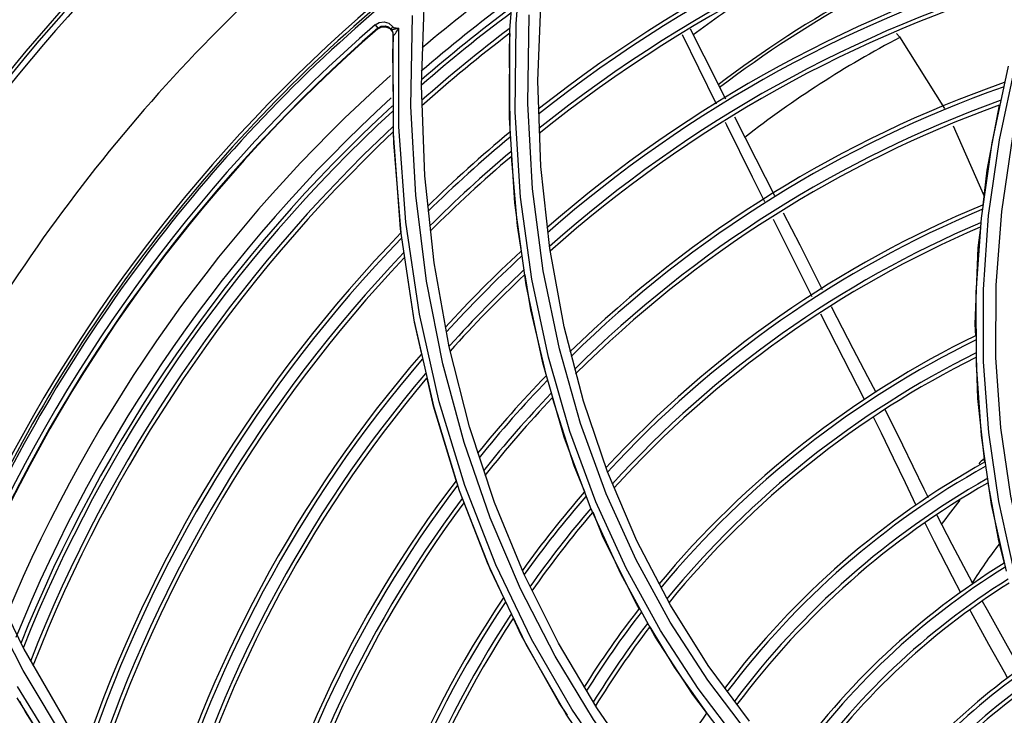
# Model space of a CAD drawing. Extents: x 40.7 to 137.4, y -250.8 to -221.5.
# Tile 288 of 320: x 122.9408 to 123.0647, y -237.8882 to -237.8006. Entities that reach past the tile are written whole.
import ezdxf

# ---------------------------------------------------------------- set-up
doc = ezdxf.new("R2010")
doc.units = 0
doc.header["$MEASUREMENT"] = 0
doc.layers.get('0').update_dxf_attribs({"linetype": 'CONTINUOUS'})

msp = doc.modelspace()

# ---------------------------------------------------------------- linework, layer by layer
at = {"color": 155}
for p, q in [((123.0032863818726, -237.8011302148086), (123.0042144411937, -237.7896596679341)), ((123.002522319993, -237.8018816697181), (123.0034177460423, -237.7904355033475)), ((122.9913932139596, -237.8089233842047), (122.9917745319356, -237.7972159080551)), ((123.0060426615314, -237.8083324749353), (123.0064621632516, -237.7971912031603)), ((122.9855502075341, -237.801256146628), (122.9859134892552, -237.8016735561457)), ((122.9859099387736, -237.8017668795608), (122.9863844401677, -237.801517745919)), ((122.9859135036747, -237.8016735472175), (122.9859100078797, -237.8017668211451)), ((122.9877246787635, -237.8021555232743), (122.9878106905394, -237.8025818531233)), ((122.9884382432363, -237.8016730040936), (122.9885576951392, -237.8016686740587)), ((122.9878535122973, -237.8149646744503), (122.9878346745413, -237.8025770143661)), ((122.9878553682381, -237.8114649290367), (122.9877834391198, -237.8042806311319)), ((123.0652202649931, -237.8064559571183), (123.063142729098, -237.8161053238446)), ((123.0064157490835, -237.8190848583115), (123.0060426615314, -237.8083324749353)), ((122.9918146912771, -237.8202884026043), (122.9913932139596, -237.8089233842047)), ((123.058276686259, -237.8139778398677), (123.0621888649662, -237.8228316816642)), ((122.9887511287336, -237.8269366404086), (122.9878535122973, -237.8149646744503)), ((122.9879021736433, -237.8161398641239), (122.9878882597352, -237.8147501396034)), ((123.0627454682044, -237.8252630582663), (123.06410150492, -237.81575575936)), ((123.0643998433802, -237.8247834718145), (123.0658009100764, -237.8153265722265)), ((122.9888169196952, -237.8274706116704), (122.9879021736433, -237.8161398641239)), ((123.063142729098, -237.8161053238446), (123.0617944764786, -237.8256127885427)), ((123.0075326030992, -237.829431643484), (123.0064157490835, -237.8190848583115)), ((122.9929934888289, -237.8312501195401), (122.9918146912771, -237.8202884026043)), ((123.0045541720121, -237.8339908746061), (123.0031384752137, -237.8236996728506)), ((123.0617944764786, -237.8256127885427), (123.0611449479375, -237.8349460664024)), ((123.062090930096, -237.8345951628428), (123.0627454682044, -237.8252630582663)), ((122.9904745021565, -237.8384501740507), (122.9887511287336, -237.8269366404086)), ((123.0387575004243, -237.8319205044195), (123.0356888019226, -237.8257706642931)), ((123.0093389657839, -237.8393119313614), (123.0075326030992, -237.829431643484)), ((122.9948869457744, -237.8417996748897), (122.9929934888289, -237.8312501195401)), ((123.0405603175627, -237.8355295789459), (123.0387575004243, -237.8319205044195)), ((123.0611449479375, -237.8349460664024), (123.061163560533, -237.8440770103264)), ((123.0436083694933, -237.8415775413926), (123.0416520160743, -237.8377065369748)), ((122.9929699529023, -237.8494692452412), (122.9904745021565, -237.8384501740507)), ((123.0117723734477, -237.8486728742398), (123.0093389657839, -237.8393119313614)), ((122.9948748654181, -237.841743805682), (122.9949687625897, -237.8416394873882)), ((122.9974424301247, -237.851875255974), (122.9948869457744, -237.8417996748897)), ((123.0471435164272, -237.8484630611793), (123.0436083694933, -237.8415775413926)), ((123.061163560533, -237.8440770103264), (123.0618206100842, -237.8529844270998)), ((123.0147948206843, -237.8575532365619), (123.0117723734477, -237.8486728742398)), ((122.996183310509, -237.8599622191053), (122.9929699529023, -237.8494692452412)), ((123.0005991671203, -237.8614250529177), (122.9974424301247, -237.851875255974)), ((123.0618206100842, -237.8529844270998), (123.0630893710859, -237.8616560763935)), ((123.012641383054, -237.8620461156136), (123.0093539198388, -237.8531842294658)), ((123.018494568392, -237.8662201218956), (123.0147948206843, -237.8575532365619)), ((123.0000612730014, -237.8699045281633), (122.996183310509, -237.8599622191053)), ((123.0043273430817, -237.8704899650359), (123.0005991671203, -237.8614250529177)), ((123.0630893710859, -237.8616560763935), (123.0649439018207, -237.8700690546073)), ((123.0164601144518, -237.8704017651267), (123.012641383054, -237.8620461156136)), ((123.0227262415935, -237.8743384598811), (123.018494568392, -237.8662201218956)), ((122.9362711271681, -237.8694354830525), (122.9413537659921, -237.879882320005)), ((123.0045529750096, -237.8792790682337), (123.0000612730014, -237.8699045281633)), ((123.0086328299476, -237.8791423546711), (123.0043273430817, -237.8704899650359)), ((123.0207688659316, -237.878244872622), (123.0164601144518, -237.8704017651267)), ((122.9412546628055, -237.8825563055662), (122.9363103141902, -237.8728399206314)), ((123.0187863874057, -237.8747634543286), (123.0184912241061, -237.8742706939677)), ((122.9413537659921, -237.879882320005), (122.9469775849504, -237.8896260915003)), ((123.0096104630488, -237.8880737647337), (123.0045529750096, -237.8792790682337)), ((123.0134352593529, -237.8872679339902), (123.0086328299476, -237.8791423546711)), ((123.0151896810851, -237.8962812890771), (123.0096104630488, -237.8880737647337))]:
    msp.add_line(p, q, dxfattribs=at)
for points in [[(123.06410150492, -237.81575575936), (123.0661895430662, -237.8061071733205), (123.0690413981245, -237.796348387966)], [(122.9855530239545, -237.8012567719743), (122.986073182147, -237.8009594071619), (122.986695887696, -237.8008848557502), (122.9872879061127, -237.8010612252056), (122.9877983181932, -237.801507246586)], [(123.003861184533, -237.8722892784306), (123.0000314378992, -237.8633220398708), (122.9967525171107, -237.8538542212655), (122.994079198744, -237.8439448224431), (122.9920361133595, -237.8335361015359), (122.9906832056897, -237.8227071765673), (122.9900670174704, -237.8115533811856), (122.9902546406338, -237.800092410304)], [(123.0146353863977, -237.8603047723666), (123.011395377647, -237.8514467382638), (123.0087374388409, -237.8420820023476), (123.0067136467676, -237.8322379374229), (123.0053726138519, -237.8219250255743), (123.0047654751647, -237.811169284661), (123.004942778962, -237.8000288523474)], [(122.9859135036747, -237.8016735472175), (122.9863229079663, -237.8014424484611), (122.9868029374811, -237.8013922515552), (122.9872471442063, -237.8015324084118), (122.9876172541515, -237.8018602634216)], [(122.9863844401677, -237.801517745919), (122.9869167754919, -237.8015078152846), (122.9873965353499, -237.8017361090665), (122.9877246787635, -237.8021555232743)], [(122.987617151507, -237.8018603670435), (122.9876036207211, -237.8017587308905), (122.9876667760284, -237.8016327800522), (122.9877946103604, -237.8015063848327)], [(122.9876172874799, -237.8018602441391), (122.9876142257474, -237.8018550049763), (122.9876178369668, -237.8018573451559), (122.9876233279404, -237.8018602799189), (122.9876309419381, -237.8018635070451), (122.9876411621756, -237.8018666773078), (122.9876545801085, -237.8018691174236), (122.9876947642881, -237.8018716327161)], [(122.9878343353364, -237.8025771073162), (122.9878153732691, -237.8023241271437), (122.9877418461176, -237.8020813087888), (122.9876172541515, -237.8018602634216)], [(122.9876947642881, -237.8018716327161), (122.9877210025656, -237.8018648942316), (122.9877547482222, -237.8018556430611), (122.9877975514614, -237.8018466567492), (122.9878472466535, -237.8018343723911), (122.9879034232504, -237.8018178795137), (122.9879665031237, -237.8017931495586), (122.9880418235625, -237.8017800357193), (122.988125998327, -237.801764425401), (122.9882182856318, -237.8017468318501), (122.9883192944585, -237.8017248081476), (122.9884306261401, -237.8016989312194), (122.9885536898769, -237.8016677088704)], [(122.9877983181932, -237.801507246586), (122.9878279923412, -237.8015571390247), (122.9878672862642, -237.8015932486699), (122.9879239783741, -237.8016169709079), (122.9879915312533, -237.8016341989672), (122.9880645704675, -237.8016488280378), (122.9881446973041, -237.8016609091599), (122.988233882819, -237.8016690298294), (122.9883315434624, -237.8016732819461), (122.9884382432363, -237.8016730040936)], [(122.9878346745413, -237.8025770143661), (122.9878382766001, -237.80260926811), (122.987856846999, -237.802620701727), (122.9878950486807, -237.802601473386), (122.9879532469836, -237.8025459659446), (122.9880270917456, -237.8024574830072), (122.9881135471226, -237.8023421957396), (122.988211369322, -237.8022028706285), (122.9883178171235, -237.8020431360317)], [(122.9883178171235, -237.8020431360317), (122.9884313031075, -237.8018653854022), (122.9885538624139, -237.8016676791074)], [(123.0424558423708, -237.9222348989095), (123.0353095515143, -237.9165436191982), (123.0284384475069, -237.910183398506), (123.0219873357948, -237.9032459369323), (123.015914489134, -237.8956426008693), (123.0103145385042, -237.8874287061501), (123.0052400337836, -237.8786227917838), (123.0007384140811, -237.8692389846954), (122.9968524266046, -237.8592780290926), (122.9936334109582, -237.8487520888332), (122.9911385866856, -237.8376911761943), (122.9894240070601, -237.8261295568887), (122.9885445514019, -237.8141062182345), (122.9885576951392, -237.8016686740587)], [(123.0031384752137, -237.8236996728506), (123.0024449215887, -237.8129839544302), (123.002522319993, -237.8018816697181)], [(123.0489903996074, -237.9087935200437), (123.042828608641, -237.9036278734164), (123.0369316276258, -237.8978890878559), (123.0313777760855, -237.8916174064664), (123.0262130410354, -237.8848318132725), (123.0214638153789, -237.8775274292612), (123.0171589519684, -237.8696938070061), (123.0133438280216, -237.8613437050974), (123.0100604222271, -237.8524829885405), (123.0073544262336, -237.8431230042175), (123.00527433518, -237.8332823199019), (123.00386951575, -237.8229833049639), (123.0031901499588, -237.8122537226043), (123.0032863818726, -237.8011302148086)], [(123.0296687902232, -237.8106294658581), (123.0269555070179, -237.8052307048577), (123.0252553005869, -237.8017975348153)], [(122.9878327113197, -237.8026233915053), (122.9878148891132, -237.8031636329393), (122.9877984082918, -237.8037161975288), (122.9877834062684, -237.8042806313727)], [(123.0025324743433, -237.8147795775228), (123.0024453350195, -237.8040255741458), (123.0025567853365, -237.8023401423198)], [(123.0284981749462, -237.8112670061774), (123.0262759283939, -237.8067437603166), (123.0242266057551, -237.8025073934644)], [(123.051171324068, -237.8023600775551), (123.0515350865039, -237.8027680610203), (123.0571984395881, -237.8118059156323)], [(123.0620685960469, -237.8239708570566), (123.062569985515, -237.8195787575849), (123.0641217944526, -237.8113994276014)], [(123.0358295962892, -237.8227800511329), (123.0334856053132, -237.8181766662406), (123.0308098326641, -237.8128930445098)], [(123.0345836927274, -237.8235532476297), (123.0330285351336, -237.8204328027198), (123.0297936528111, -237.813903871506), (123.0296227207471, -237.8135559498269)], [(123.0039703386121, -237.8297908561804), (123.0034565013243, -237.82656744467), (123.0027338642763, -237.8178633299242)], [(123.0418667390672, -237.8346171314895), (123.0414449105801, -237.8337936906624), (123.0390167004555, -237.8290287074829), (123.0369469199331, -237.8249720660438)], [(123.0725890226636, -237.8846820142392), (123.0696956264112, -237.876952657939), (123.0673331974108, -237.868925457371), (123.065523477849, -237.8606079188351), (123.0642938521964, -237.8520081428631), (123.0636760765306, -237.8431474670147), (123.0637017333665, -237.8340646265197), (123.0643998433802, -237.8247834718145)], [(123.0611237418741, -237.8404293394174), (123.0610727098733, -237.8389514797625), (123.0614528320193, -237.8293648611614), (123.0617488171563, -237.8267720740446)], [(122.9914394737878, -237.8427504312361), (122.9905194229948, -237.8386917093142), (122.9892851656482, -237.8306102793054)], [(123.0071217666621, -237.8454603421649), (123.0051445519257, -237.837156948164), (123.0044400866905, -237.8327376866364)], [(123.0093539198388, -237.8531842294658), (123.0066423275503, -237.843826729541), (123.0045541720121, -237.8339908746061)], [(123.0712400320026, -237.8855715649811), (123.0682951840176, -237.8777776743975), (123.0658843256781, -237.8696717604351), (123.0640308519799, -237.8612765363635), (123.062762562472, -237.8526164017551), (123.0621067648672, -237.8437182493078), (123.062090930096, -237.8345951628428)], [(123.0485872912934, -237.8475412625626), (123.047569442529, -237.8455950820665), (123.0457190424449, -237.8420779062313), (123.0436730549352, -237.8381431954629), (123.0429685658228, -237.8367679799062)], [(123.0622727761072, -237.8563437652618), (123.0613958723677, -237.8483100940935), (123.061217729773, -237.8431511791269)], [(122.9957629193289, -237.8586546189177), (122.9929230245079, -237.8492949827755), (122.9921187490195, -237.845746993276)], [(123.011940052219, -237.8600811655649), (123.0106059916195, -237.8568004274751), (123.0078629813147, -237.8482323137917)], [(123.0551727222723, -237.8608192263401), (123.0546342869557, -237.8597294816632), (123.0532488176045, -237.8568609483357), (123.0519552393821, -237.8541890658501), (123.0506402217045, -237.8515302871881), (123.0497370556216, -237.8497634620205)], [(123.0536500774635, -237.8617829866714), (123.0522894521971, -237.8589516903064), (123.0507914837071, -237.8558087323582), (123.0492771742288, -237.8526901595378), (123.0482529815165, -237.8506517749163)], [(123.0647583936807, -237.8690456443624), (123.0640251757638, -237.8662571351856), (123.0626735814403, -237.8589514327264)], [(123.0498396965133, -237.9074431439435), (123.0439652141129, -237.9025141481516), (123.038078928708, -237.8967907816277), (123.0325520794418, -237.8905449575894), (123.0274077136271, -237.8837699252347), (123.0226830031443, -237.876471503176), (123.0184119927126, -237.8686480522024), (123.0146353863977, -237.8603047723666)], [(123.0017428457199, -237.8734170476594), (122.9996831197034, -237.8690263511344), (122.9967718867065, -237.8614424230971)], [(123.0184912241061, -237.8742706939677), (123.0142709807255, -237.8658134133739), (123.0129840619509, -237.8626486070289)], [(123.0592722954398, -237.8727737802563), (123.0582081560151, -237.8707729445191), (123.0559294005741, -237.8663743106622), (123.0547570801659, -237.8640247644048)], [(123.0608187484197, -237.8717145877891), (123.0603400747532, -237.8708335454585), (123.0581556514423, -237.8667127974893), (123.0562751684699, -237.8630477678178)], [(123.043046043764, -237.9206922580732), (123.0363827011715, -237.9153648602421), (123.030005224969, -237.909501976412), (123.0239610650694, -237.9030957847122), (123.0182920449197, -237.8961647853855), (123.0130294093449, -237.8887175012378), (123.0082065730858, -237.8807569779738), (123.003861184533, -237.8722892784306)], [(123.0667552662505, -237.8824029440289), (123.0665172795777, -237.8819872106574), (123.0646946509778, -237.8787650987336), (123.0625971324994, -237.8749878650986), (123.0619988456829, -237.8738866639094)], [(123.0326439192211, -237.8889524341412), (123.0274637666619, -237.8819301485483), (123.0227262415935, -237.8743384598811)], [(123.0651847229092, -237.8835562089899), (123.064738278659, -237.8827748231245), (123.062784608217, -237.8792800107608), (123.0605672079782, -237.8752085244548), (123.060440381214, -237.8749700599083)], [(123.0097482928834, -237.8881929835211), (123.0087342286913, -237.8866557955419), (123.0039439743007, -237.8781091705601), (123.0029625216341, -237.8760170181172)], [(123.0272950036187, -237.8879138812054), (123.0232201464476, -237.8821653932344), (123.0201603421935, -237.8770572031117)], [(123.0306997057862, -237.8923705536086), (123.0255263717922, -237.8855670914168), (123.0207688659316, -237.878244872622)], [(122.9815335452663, -237.929230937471), (122.9740249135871, -237.9232356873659), (122.9667548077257, -237.9165188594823), (122.9597920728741, -237.9090898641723), (122.953201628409, -237.9009642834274), (122.946978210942, -237.892077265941), (122.9412546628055, -237.8825563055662)], [(122.9526320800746, -237.9028528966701), (122.9463535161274, -237.8940360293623), (122.9405745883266, -237.8845875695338)], [(122.9526834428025, -237.9042163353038), (122.9463851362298, -237.8954550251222), (122.9405362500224, -237.8859875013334)], [(122.9475343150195, -237.8971329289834), (122.941564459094, -237.8877633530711), (122.9408586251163, -237.8864569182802)], [(123.0244157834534, -237.9019590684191), (123.0187137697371, -237.894884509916), (123.0134352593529, -237.8872679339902)]]:
    msp.add_lwpolyline(points, dxfattribs=at)
at = {"color": 6, "linetype": 'Continuous'}
for radius, start, end in [(0.224043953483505, 117.9101323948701, 156.4257628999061), (0.223311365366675, 117.9100754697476, 156.4231452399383), (0.2244575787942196, 121.1648444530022, 155.7762028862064)]:
    msp.add_arc((123.1137926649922, -237.9486063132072), radius, start, end, dxfattribs=at)
at = {"color": 155}
for centre, radius, start, end in [((123.1137926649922, -237.9486063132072), 0.174051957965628, 102.8005442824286, 128.2325721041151), ((123.1137926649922, -237.9486063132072), 0.1735513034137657, 102.9307999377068, 128.3564492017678), ((123.1137926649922, -237.9486063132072), 0.1720862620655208, 103.3113783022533, 128.7180455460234), ((123.1137926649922, -237.9486063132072), 0.1715857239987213, 103.4411825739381, 128.8412553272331), ((123.1137926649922, -237.9486063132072), 0.2083655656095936, 127.3091362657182, 151.4670097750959), ((123.1137926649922, -237.9486063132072), 0.1618438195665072, 105.9436763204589, 131.2035006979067), ((123.1137926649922, -237.9486063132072), 0.16134316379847, 106.0709753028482, 131.3229363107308), ((123.1137926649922, -237.9486063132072), 0.1892692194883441, 125.8423194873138, 130.2615446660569), ((123.1137926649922, -237.9486063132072), 0.1598781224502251, 106.4428113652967, 131.6713573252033), ((123.1137926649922, -237.9486063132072), 0.1593775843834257, 106.5695976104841, 131.7900047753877), ((123.1137926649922, -237.9486063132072), 0.1969382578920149, 129.7030441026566, 154.7690517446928), ((123.1137926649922, -237.9486063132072), 0.1973534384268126, 129.8479015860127, 153.9473457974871), ((123.1121954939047, -237.9181304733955), 0.1375331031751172, 118.4529802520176, 127.3697120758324), ((123.1137926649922, -237.9486063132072), 0.1966425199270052, 129.7022138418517, 154.7699193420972), ((123.1137926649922, -237.9486063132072), 0.1871111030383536, 126.4821972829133, 130.8741266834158), ((123.1121954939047, -237.9181304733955), 0.1444390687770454, 123.2375892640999, 126.8595230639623), ((123.1121954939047, -237.9181304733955), 0.1371501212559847, 118.4149466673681, 127.3996031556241), ((123.1137926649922, -237.9486063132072), 0.186260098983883, 126.629694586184, 131.0824133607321), ((123.1137926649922, -237.9486063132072), 0.1857594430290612, 126.7590507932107, 131.2171341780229), ((123.1137926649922, -237.9486063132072), 0.1953406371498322, 131.0333465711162, 155.7310490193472), ((123.1137926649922, -237.9486063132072), 0.1947878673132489, 131.0338493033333, 155.7320004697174), ((123.1137926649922, -237.9486063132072), 0.1947198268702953, 131.0526434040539, 155.7119687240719), ((123.1137926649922, -237.9486063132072), 0.1842944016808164, 127.1369010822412, 131.6109375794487), ((123.1137926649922, -237.9486063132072), 0.1837938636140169, 127.2657395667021, 131.7453151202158), ((123.1121954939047, -237.9181304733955), 0.1302441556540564, 117.7327806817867, 127.9587384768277), ((123.1137926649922, -237.9486063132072), 0.1892692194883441, 131.8563466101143, 157.3056859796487), ((123.1137926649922, -237.9486063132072), 0.1484148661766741, 109.3120170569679, 134.3347120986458), ((123.1137926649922, -237.9486063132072), 0.147914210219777, 109.4355797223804, 134.4482788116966), ((123.1137926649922, -237.9486063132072), 0.1871111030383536, 132.4194790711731, 157.9723449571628), ((123.1137926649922, -237.9486063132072), 0.1464491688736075, 109.7963564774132, 134.779264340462), ((123.1137926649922, -237.9486063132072), 0.186260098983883, 132.5841510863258, 158.1055035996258), ((123.1137926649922, -237.9486063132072), 0.145948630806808, 109.9193214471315, 134.8918643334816), ((123.1137926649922, -237.9486063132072), 0.1857594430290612, 132.7207677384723, 158.2365964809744), ((123.1137926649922, -237.9486063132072), 0.1842944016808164, 133.1202071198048, 158.6196116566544), ((123.1137926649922, -237.9486063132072), 0.1837938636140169, 133.2565396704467, 158.7502442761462), ((123.1137926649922, -237.9486063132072), 0.174051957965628, 129.7458291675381, 134.3427248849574), ((123.1137926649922, -237.9486063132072), 0.1735513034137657, 129.871776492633, 134.4752240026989), ((123.1137926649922, -237.9486063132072), 0.1720862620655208, 130.2395331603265, 134.8624753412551), ((123.1137926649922, -237.9486063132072), 0.1715857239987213, 130.3648832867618, 134.9945966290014), ((123.1137926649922, -237.9486063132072), 0.1349859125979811, 112.5720335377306, 137.2913791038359), ((123.1137926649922, -237.9486063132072), 0.1344852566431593, 112.6912000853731, 137.3976618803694), ((123.1137926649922, -237.9486063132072), 0.1330202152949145, 113.0389436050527, 137.7070137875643), ((123.1137926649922, -237.9486063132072), 0.1325196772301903, 113.157397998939, 137.8120940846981), ((123.1137926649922, -237.9486063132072), 0.174051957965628, 135.8952943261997, 161.2683695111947), ((123.1137926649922, -237.9486063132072), 0.1735513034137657, 136.0300991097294, 161.3964415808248), ((123.1137926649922, -237.9486063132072), 0.1720862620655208, 136.4242077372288, 161.7705226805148), ((123.1137926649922, -237.9486063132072), 0.1715857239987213, 136.5587098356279, 161.8980705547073), ((123.1137926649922, -237.9486063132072), 0.1618438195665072, 132.7727195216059, 137.5462769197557), ((123.1137926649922, -237.9486063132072), 0.16134316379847, 132.8947132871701, 137.6763280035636), ((123.1137926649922, -237.9486063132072), 0.1598781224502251, 133.25075341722, 138.0060445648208), ((123.1137926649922, -237.9486063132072), 0.1593775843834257, 133.3720500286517, 138.1859872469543), ((123.1137926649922, -237.9486063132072), 0.1203361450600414, 115.9804743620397, 140.2647837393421), ((123.1137926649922, -237.9486063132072), 0.1198354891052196, 116.0938046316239, 140.3608381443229), ((123.1137926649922, -237.9486063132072), 0.1618437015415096, 139.1608980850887, 164.3526378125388), ((123.1137926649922, -237.9486063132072), 0.1183704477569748, 116.4242085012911, 140.6396276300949), ((123.1137926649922, -237.9486063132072), 0.16134316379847, 139.2937733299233, 164.4772513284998), ((123.1137926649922, -237.9486063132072), 0.1178699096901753, 116.5366480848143, 140.7340659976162), ((123.1137926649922, -237.9486063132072), 0.1598781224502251, 139.6822063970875, 164.8410937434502), ((123.1137926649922, -237.9486063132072), 0.1484148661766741, 135.9812103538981, 140.9974130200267), ((123.1137926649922, -237.9486063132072), 0.1593776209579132, 139.8147598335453, 164.9651029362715), ((123.1137926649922, -237.9486063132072), 0.147914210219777, 136.0980386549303, 141.1244561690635), ((123.1137926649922, -237.9486063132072), 0.1464491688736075, 136.438747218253, 141.495600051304), ((123.1137926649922, -237.9486063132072), 0.145948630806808, 136.5547318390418, 141.6221700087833), ((123.1137926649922, -237.9486063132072), 0.1056863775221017, 119.1969833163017, 142.89039059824), ((123.1113654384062, -237.9035013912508), 0.06848766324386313, 135.9858011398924, 136.7097452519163), ((123.1137926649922, -237.9486063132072), 0.1051857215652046, 119.3028592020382, 142.9725011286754), ((123.1137926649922, -237.9486063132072), 0.148414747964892, 142.6969069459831, 167.6401345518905), ((123.1137926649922, -237.9486063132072), 0.1037206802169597, 119.611041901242, 143.2095399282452), ((123.1137926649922, -237.9486063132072), 0.1032201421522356, 119.7157475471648, 143.2893822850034), ((123.1137926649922, -237.9486063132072), 0.147914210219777, 142.8275134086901, 167.7602932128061), ((123.1137926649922, -237.9486063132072), 0.1349857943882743, 139.0370643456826, 144.3627331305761), ((123.1137926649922, -237.9486063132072), 0.1464491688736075, 143.2092720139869, 168.1109297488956), ((123.1137926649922, -237.9486063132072), 0.1459486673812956, 143.3395335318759, 168.2303683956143), ((123.1137926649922, -237.9486063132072), 0.1344852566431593, 139.1475749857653, 144.4863719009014), ((123.1113654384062, -237.9035013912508), 0.0672668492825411, 140.9324185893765, 144.2502587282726), ((123.1137926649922, -237.9486063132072), 0.1330202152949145, 139.4695021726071, 144.8473798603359), ((123.1137926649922, -237.9486063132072), 0.1325197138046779, 139.5789674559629, 144.970457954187), ((123.1113654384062, -237.9035013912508), 0.05994196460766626, 142.0257603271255, 147.8204531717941), ((123.1137926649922, -237.9486063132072), 0.09347823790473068, 121.6882949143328, 144.7143224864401), ((123.1137926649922, -237.9486063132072), 0.09297758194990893, 121.7859855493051, 144.7802134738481), ((123.1137926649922, -237.9486063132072), 0.09151254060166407, 122.0696504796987, 144.9684687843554), ((123.1137926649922, -237.9486063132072), 0.09101200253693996, 122.1657805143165, 145.0311797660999), ((123.1137926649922, -237.9486063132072), 0.1349857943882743, 146.1699285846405, 170.7970522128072), ((123.1137926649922, -237.9486063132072), 0.1344852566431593, 146.2980996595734, 170.9117468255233), ((123.1137926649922, -237.9486063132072), 0.1203360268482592, 142.1533145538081, 147.9211388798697), ((123.1137926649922, -237.9486063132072), 0.1198354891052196, 142.2550549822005, 148.0403998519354), ((123.1137926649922, -237.9486063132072), 0.1330202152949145, 146.6726916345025, 171.2465731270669), ((123.1137926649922, -237.9486063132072), 0.1325197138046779, 146.8004910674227, 171.3604927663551), ((123.1137926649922, -237.9486063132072), 0.1183704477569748, 142.5508409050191, 148.3885125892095), ((123.1137926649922, -237.9486063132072), 0.1178699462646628, 142.6512091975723, 148.5071252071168), ((123.1137926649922, -237.9486063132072), 0.08127009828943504, 123.9470229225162, 146.0663110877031), ((123.1137926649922, -237.9486063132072), 0.08076944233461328, 124.0333838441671, 146.1087344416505), ((123.1137926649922, -237.9486063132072), 0.06904536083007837, 108.1903373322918, 197.821748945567), ((123.1137926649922, -237.9486063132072), 0.07930440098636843, 124.2828534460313, 146.2259765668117), ((123.1137926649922, -237.9486063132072), 0.07880386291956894, 124.3669290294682, 146.2635952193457), ((123.1137926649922, -237.9486063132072), 0.06467862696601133, 108.1903848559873, 197.8217566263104), ((123.1137926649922, -237.9486063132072), 0.1056862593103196, 144.9739682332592, 151.3395875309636)]:
    msp.add_arc(centre, radius, start, end, dxfattribs=at)

doc.saveas('drawing.dxf')
